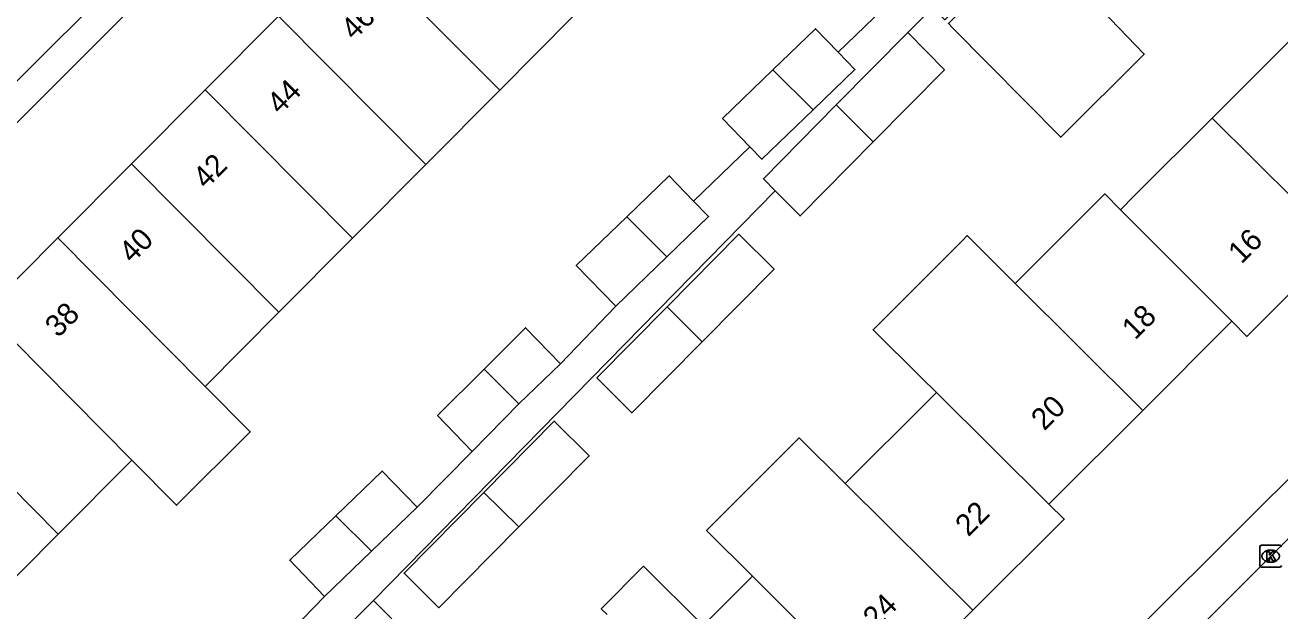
# Model space of a CAD drawing. Extents: x 159961 to 160856, y 382704 to 383353.
# Drawn here: x 160227.4 to 160285.2, y 383090.7 to 383117.7 of the extents above; entities that cross this region are included whole.
import ezdxf

# ---------------------------------------------------------------- set-up
doc = ezdxf.new("R2010")
doc.units = 0
for name, color, linetype in [('IMGEO_Kolk', 7, 'Continuous'), ('IMGEO_Pand', 7, 'Continuous'), ('IMGEO_Pand_nummerreeks', 7, 'Continuous'), ('IMGEO_Rijbaan_lokaal_gesloten', 7, 'Continuous'), ('IMGEO_Rijbaan_lokaal_open', 7, 'Continuous'), ('IMGEO_Voetpad_open', 7, 'Continuous')]:
    doc.layers.add(name, color=color, linetype=linetype)

msp = doc.modelspace()

# ---------------------------------------------------------------- linework, layer by layer
at = {"layer": 'IMGEO_Kolk'}
for p, q in [((160284.249, 383092.835), (160284.249, 383093.687)), ((160284.324, 383093.761), (160285.176, 383093.761)), ((160284.737, 383093.541), (160284.762, 383093.541)), ((160285.176, 383092.761), (160284.324, 383092.761)), ((160284.76, 383092.981), (160284.735, 383092.981))]:
    msp.add_line(p, q, dxfattribs=at)
for points in [[(160284.249, 383092.835), (160284.249, 383093.687)], [(160284.324, 383093.761), (160285.176, 383093.761)], [(160284.57, 383093.461), (160284.693, 383093.461), (160284.693, 383093.31), (160284.823, 383093.461), (160284.987, 383093.461), (160284.841, 383093.31), (160284.994, 383093.061), (160284.842, 383093.061), (160284.757, 383093.225), (160284.693, 383093.158), (160284.693, 383093.061), (160284.57, 383093.061), (160284.57, 383093.461)], [(160285.176, 383092.761), (160284.324, 383092.761)]]:
    msp.add_lwpolyline(points, dxfattribs=at)
for centre, start, end in [((160284.326, 383093.685), 91.55205, 178.44795), ((160284.326, 383093.685), 91.55205, 178.44795), ((160285.174, 383093.685), 1.55205, 88.44795), ((160285.174, 383093.685), 1.55205, 88.44795), ((160284.326, 383092.837), 181.55205, 268.44795), ((160284.326, 383092.837), 181.55205, 268.44795), ((160285.174, 383092.837), 271.55205, 358.44795), ((160285.174, 383092.837), 271.55205, 358.44795)]:
    msp.add_arc(centre, 0.0765, start, end, dxfattribs=at)
for centre, major_axis, ratio, start_param, end_param in [((160284.736, 383093.261), (-0.387, 0.002), 0.722429, 4.712389, 7.853982), ((160284.761, 383093.261), (-0.39, 0.002), 0.717154, 1.570796, 4.712389)]:
    msp.add_ellipse(centre, major_axis=major_axis, ratio=ratio, start_param=start_param, end_param=end_param, dxfattribs=at)
at = {"layer": 'IMGEO_Pand'}
for points in [[(160273.786, 383121.657), (160269.905, 383117.798), (160270.092, 383117.609), (160275.082, 383112.566), (160278.927, 383116.397), (160275.806, 383119.652), (160275.456, 383119.999)], [(160249.24, 383114.738), (160242.424, 383121.545)], [(160235.659, 383114.746), (160239.034, 383118.139)], [(160239.034, 383118.139), (160245.831, 383111.313)], [(160252.606, 383118.121), (160249.24, 383114.738)], [(160261.818, 383115.671), (160263.78, 383117.562), (160264.818, 383116.486)], [(160282.056, 383113.446), (160286.382, 383117.768)], [(160264.733, 383114.051), (160268.029, 383117.389)], [(160266.437, 383112.352), (160269.72, 383115.677), (160268.029, 383117.389)], [(160264.818, 383116.486), (160265.595, 383115.68), (160263.667, 383113.822)], [(160260.756, 383112.128), (160259.497, 383113.433), (160261.818, 383115.671)], [(160263.667, 383113.822), (160261.818, 383115.671)], [(160232.269, 383111.34), (160235.659, 383114.746)], [(160242.451, 383107.915), (160235.659, 383114.746)], [(160249.24, 383114.738), (160245.831, 383111.313)], [(160261.921, 383110.101), (160261.376, 383110.652), (160264.733, 383114.051)], [(160266.437, 383112.352), (160264.733, 383114.051)], [(160263.667, 383113.822), (160261.312, 383111.551), (160260.756, 383112.128)], [(160277.832, 383109.225), (160278.467, 383109.86), (160282.056, 383113.446)], [(160287.91, 383107.635), (160282.056, 383113.446)], [(160261.921, 383110.101), (160263.067, 383108.94), (160266.437, 383112.352)], [(160228.872, 383107.926), (160232.269, 383111.34)], [(160239.056, 383104.504), (160232.269, 383111.34)], [(160245.831, 383111.313), (160242.451, 383107.915)], [(160255.084, 383108.902), (160257.041, 383110.789), (160258.162, 383109.626)], [(160258.162, 383109.626), (160258.856, 383108.907), (160256.934, 383107.054)], [(160272.986, 383105.828), (160277.11, 383109.949), (160277.832, 383109.225)], [(160254.573, 383104.778), (160252.758, 383106.66), (160255.084, 383108.902)], [(160256.934, 383107.054), (160255.084, 383108.902)], [(160282.965, 383104.083), (160277.832, 383109.225)], [(160225.496, 383104.534), (160228.872, 383107.926)], [(160235.655, 383101.086), (160228.872, 383107.926)], [(160242.451, 383107.915), (160239.056, 383104.504)], [(160256.938, 383104.749), (160260.242, 383108.095), (160261.867, 383106.49), (160258.556, 383103.144)], [(160269.35, 383100.804), (160268.651, 383101.497), (160266.433, 383103.695), (160270.565, 383107.823), (160270.774, 383108.032), (160272.986, 383105.828)], [(160287.91, 383107.635), (160283.659, 383103.387), (160282.965, 383104.083)], [(160256.934, 383107.054), (160254.573, 383104.778)], [(160272.986, 383105.828), (160278.857, 383099.979)], [(160225.496, 383104.534), (160232.274, 383097.688)], [(160239.056, 383104.504), (160235.655, 383101.086)], [(160256.938, 383104.749), (160253.711, 383101.48), (160255.319, 383099.872), (160258.556, 383103.144)], [(160258.556, 383103.144), (160256.938, 383104.749)], [(160248.506, 383101.88), (160250.421, 383103.789), (160252.024, 383102.127)], [(160282.965, 383104.083), (160282.861, 383103.979), (160278.857, 383099.979)], [(160252.024, 383102.127), (160250.11, 383100.282)], [(160247.965, 383098.082), (160246.363, 383099.744), (160248.506, 383101.88)], [(160250.11, 383100.282), (160248.506, 383101.88)], [(160222.107, 383101.127), (160228.88, 383094.277)], [(160235.655, 383101.086), (160237.736, 383098.988), (160234.33, 383095.611), (160232.274, 383097.688)], [(160265.148, 383096.605), (160268.995, 383100.449), (160269.35, 383100.804)], [(160269.35, 383100.804), (160274.537, 383095.662)], [(160247.965, 383098.082), (160250.11, 383100.282)], [(160278.857, 383099.979), (160274.621, 383095.746), (160274.537, 383095.662)], [(160248.497, 383096.2), (160251.743, 383099.488), (160253.349, 383097.882), (160250.108, 383094.606)], [(160260.875, 383092.336), (160258.764, 383094.447), (160263.027, 383098.71), (160265.148, 383096.605)], [(160232.274, 383097.688), (160228.88, 383094.277)], [(160241.681, 383095.121), (160243.82, 383097.182), (160245.427, 383095.516)], [(160250.108, 383094.606), (160246.429, 383090.888), (160244.82, 383092.477), (160248.497, 383096.2)], [(160248.497, 383096.2), (160250.108, 383094.606)], [(160265.148, 383096.605), (160271.033, 383090.767)], [(160274.537, 383095.662), (160275.237, 383094.969), (160271.033, 383090.767)], [(160241.161, 383091.404), (160239.554, 383093.07), (160241.681, 383095.121)], [(160241.681, 383095.121), (160243.327, 383093.491)], [(160243.327, 383093.491), (160245.427, 383095.516)], [(160228.88, 383094.277), (160225.499, 383090.879)], [(160243.327, 383093.491), (160241.161, 383091.404)], [(160254.176, 383090.577), (160253.911, 383090.84), (160255.851, 383092.8), (160258.608, 383090.071), (160260.875, 383092.336)], [(160266.736, 383086.475), (160260.875, 383092.336)], [(160239.968, 383087.815), (160243.414, 383091.22)], [(160243.414, 383091.22), (160245.084, 383089.53), (160241.693, 383086.103)], [(160271.033, 383090.767), (160266.736, 383086.475)]]:
    msp.add_lwpolyline(points, dxfattribs=at)
at = {"layer": 'IMGEO_Rijbaan_lokaal_gesloten'}
msp.add_lwpolyline([(160250.076, 383059.259), (160252.607, 383061.442), (160255.429, 383064.031), (160256.949, 383065.499), (160257.177, 383065.727), (160262.533, 383071.075), (160265.15, 383073.689), (160270.531, 383079.062), (160273.778, 383082.303), (160279.133, 383087.652), (160280.881, 383089.396), (160283.542, 383092.054), (160286.471, 383094.979)], dxfattribs=at)
at = {"layer": 'IMGEO_Rijbaan_lokaal_open'}
msp.add_lwpolyline([(160248.169, 383138.549), (160249.08, 383137.169), (160240.216, 383128.341), (160224.465, 383112.653)], dxfattribs=at)
at = {"layer": 'IMGEO_Voetpad_open'}
for points in [[(160230.53, 383168.138), (160235.985, 383171.674), (160249.323, 383158.33), (160247.254, 383156.197), (160258.623, 383144.806), (160241.159, 383127.393), (160211.6, 383097.92), (160215.213, 383094.199)], [(160268.029, 383117.389), (160269.177, 383118.534), (160269.731, 383117.974), (160299.647, 383147.532), (160312.955, 383133.845)], [(160248.572, 383060.664), (160250.829, 383062.553), (160255.939, 383067.31), (160317.749, 383128.872), (160312.955, 383133.845)], [(160264.818, 383116.486), (160268.11, 383119.661)], [(160258.162, 383109.626), (160260.756, 383112.128)], [(160243.414, 383091.22), (160261.921, 383110.101)], [(160252.024, 383102.127), (160254.573, 383104.778)], [(160245.427, 383095.516), (160247.965, 383098.082)], [(160238.676, 383088.831), (160241.161, 383091.404)]]:
    msp.add_lwpolyline(points, dxfattribs=at)

# ---------------------------------------------------------------- texts
at = {"layer": 'IMGEO_Pand_nummerreeks'}
for s, rotation, p in [('46', 45.14253, (160242.52, 383116.991)), ('44', 45.14253, (160239.111, 383113.566)), ('42', 45.14253, (160235.701, 383110.138)), ('40', 45.14253, (160232.296, 383106.716)), ('16', 44.97719, (160283.397, 383106.689)), ('38', 45.14334, (160228.888, 383103.291)), ('18', 44.97719, (160278.501, 383103.185)), ('20', 44.97719, (160274.317, 383099.005)), ('22', 44.97146, (160270.823, 383094.119)), ('24', 44.97146, (160266.57, 383089.87))]:
    msp.add_text(s, height=1, rotation=rotation, dxfattribs=at).set_placement(p)

doc.saveas('drawing.dxf')
